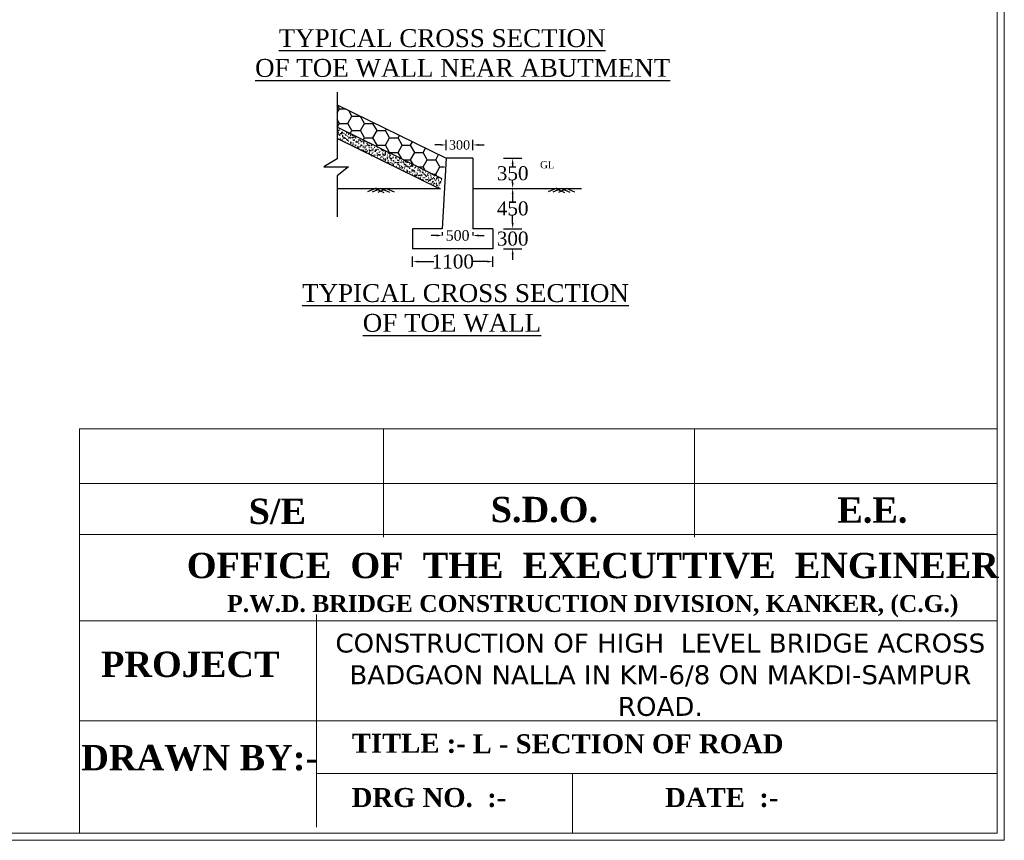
# Model space of a CAD drawing. Header units: millimetres. Extents: x -20950785 to 389010297, y -11535949 to 14056629.
# Tile 640 of 654: x 18287697 to 18428264, y 820311 to 937419. Entities that reach past the tile are written whole.
import ezdxf

# ---------------------------------------------------------------- set-up
doc = ezdxf.new("R2010")
doc.units = ezdxf.units.MM
doc.header["$LTSCALE"] = 60
doc.header["$MEASUREMENT"] = 0
doc.linetypes.add('ACAD_ISO03W100', pattern=[30, 12, -18])
doc.layers.add('PDF_H.F.L.', color=7, linetype='ACAD_ISO03W100')
doc.styles.add('style1', font='txt.shx', dxfattribs={"height": 1})
doc.dimstyles.get("Standard").update_dxf_attribs({"dimtxt": 400, "dimasz": 215, "dimexe": 0.18, "dimexo": 0.0625, "dimgap": 0.09, "dimtad": 0, "dimtih": 1, "dimtoh": 1, "dimdec": 0, "dimzin": 4, "dimdsep": 46, "dimtxsty": 'Standard', "dimblk": 'OPEN90', "dimcen": 0, "dimadec": 0, "dimazin": 1, "dimtfac": 1, "dimtdec": 0, "dimtix": 1, "dimtofl": 0, "dimtmove": 0, "dimatfit": 3, "dimldrblk": 'OPEN30', "dimfxl": 1, "dimtolj": 1, "dimtzin": 0, "dimarcsym": 0})

# ---------------------------------------------------------------- blocks, each defined once
blk = doc.blocks.new('*D4400')
at = {"color": 0, "linetype": 'Continuous', "lineweight": -2, "transparency": 16777216}
for p, q in [((18347775, 919544), (18346975, 919544)), ((18348575, 919544), (18348575, 919544)), ((18352400, 919544), (18352400, 919544)), ((18353200, 919544), (18354000, 919544))]:
    blk.add_line(p, q, dxfattribs=at)
at = {"color": 0, "linetype": 'Continuous', "lineweight": 9, "transparency": 16777216}
for points in [[(18347775, 919677), (18347775, 919411), (18348575, 919544)], [(18353200, 919677), (18353200, 919411), (18352400, 919544)]]:
    blk.add_solid(points, dxfattribs=at)
at = {"layer": 'Defpoints', "color": 0, "linetype": 'Continuous', "lineweight": 9, "transparency": 16777216}
for p in [(18348575, 919544), (18352400, 919544), (18352400, 919544)]:
    blk.add_point(p, dxfattribs=at)
at = {"color": 0, "linetype": 'Continuous', "transparency": 16777216, "insert": (18350487, 919544), "char_height": 400, "attachment_point": 5}
blk.add_mtext('\\A1;{\\fTimes New Roman|b0|i0|c0|p18;\\H3.33333x;300}', dxfattribs=at)
blk = doc.blocks.new('*D4401')
at = {"color": 0, "linetype": 'Continuous', "lineweight": -2, "transparency": 16777216}
for p, q in [((18343793, 902895), (18343793, 902895)), ((18344593, 902895), (18346803, 902895)), ((18354468, 902895), (18352258, 902895)), ((18355268, 902895), (18355268, 902895))]:
    blk.add_line(p, q, dxfattribs=at)
at = {"color": 0, "linetype": 'Continuous', "lineweight": 9, "transparency": 16777216}
for points in [[(18344593, 903028), (18344593, 902762), (18343793, 902895)], [(18354468, 903028), (18354468, 902762), (18355268, 902895)]]:
    blk.add_solid(points, dxfattribs=at)
at = {"layer": 'Defpoints', "color": 0, "linetype": 'Continuous', "lineweight": 9, "transparency": 16777216}
for p in [(18343793, 902895), (18355268, 902895), (18355268, 902895)]:
    blk.add_point(p, dxfattribs=at)
at = {"color": 0, "linetype": 'Continuous', "transparency": 16777216, "insert": (18349531, 902895), "char_height": 400, "attachment_point": 5}
blk.add_mtext('\\A1;{\\fTimes New Roman|b0|i0|c0|p18;\\H5x;1100}', dxfattribs=at)
blk = doc.blocks.new('*D4402')
at = {"color": 0, "linetype": 'Continuous', "lineweight": -2, "transparency": 16777216}
for p, q in [((18348034, 907108), (18348034, 906619)), ((18352400, 907108), (18352400, 906619)), ((18347234, 906620), (18346434, 906620)), ((18353200, 906620), (18354000, 906620))]:
    blk.add_line(p, q, dxfattribs=at)
at = {"color": 0, "linetype": 'Continuous', "lineweight": 9, "transparency": 16777216}
for points in [[(18347234, 906753), (18347234, 906486), (18348034, 906620)], [(18353200, 906753), (18353200, 906486), (18352400, 906620)]]:
    blk.add_solid(points, dxfattribs=at)
at = {"layer": 'Defpoints', "color": 0, "linetype": 'Continuous', "lineweight": 9, "transparency": 16777216}
for p in [(18348034, 907108), (18352400, 907108), (18352400, 906620)]:
    blk.add_point(p, dxfattribs=at)
at = {"color": 0, "linetype": 'Continuous', "transparency": 16777216, "insert": (18350217, 906620), "char_height": 400, "attachment_point": 5}
blk.add_mtext('\\A1;{\\fTimes New Roman|b0|i0|c0|p18;\\H3.75x;500}', dxfattribs=at)
blk = doc.blocks.new('*D4403')
at = {"color": 0, "linetype": 'Continuous', "lineweight": -2, "transparency": 16777216}
for p, q in [((18358076, 917638), (18358076, 917638)), ((18358076, 916838), (18358076, 916511)), ((18358076, 914150), (18358076, 914477)), ((18358076, 913350), (18358076, 913350))]:
    blk.add_line(p, q, dxfattribs=at)
at = {"color": 0, "linetype": 'Continuous', "lineweight": 9, "transparency": 16777216}
for points in [[(18357943, 916838), (18358210, 916838), (18358076, 917638)], [(18357943, 914150), (18358210, 914150), (18358076, 913350)]]:
    blk.add_solid(points, dxfattribs=at)
at = {"layer": 'Defpoints', "color": 0, "linetype": 'Continuous', "lineweight": 9, "transparency": 16777216}
for p in [(18358076, 917638), (18358076, 917638), (18358076, 913350)]:
    blk.add_point(p, dxfattribs=at)
at = {"color": 0, "linetype": 'Continuous', "transparency": 16777216, "insert": (18358076, 915494), "char_height": 400, "attachment_point": 5}
blk.add_mtext('\\A1;{\\fTimes New Roman|b0|i0|c0|p18;\\H5x;350}', dxfattribs=at)
blk = doc.blocks.new('*D4404')
at = {"color": 0, "linetype": 'Continuous', "lineweight": -2, "transparency": 16777216}
for p, q in [((18358076, 913350), (18358076, 913350)), ((18358076, 912550), (18358076, 911491)), ((18358076, 908397), (18358076, 909456)), ((18358076, 907597), (18358076, 907597))]:
    blk.add_line(p, q, dxfattribs=at)
at = {"color": 0, "linetype": 'Continuous', "lineweight": 9, "transparency": 16777216}
for points in [[(18357942, 912550), (18358209, 912550), (18358076, 913350)], [(18357942, 908397), (18358209, 908397), (18358076, 907597)]]:
    blk.add_solid(points, dxfattribs=at)
at = {"layer": 'Defpoints', "color": 0, "linetype": 'Continuous', "lineweight": 9, "transparency": 16777216}
for p in [(18358076, 913350), (18358076, 913350), (18358076, 907597)]:
    blk.add_point(p, dxfattribs=at)
at = {"color": 0, "linetype": 'Continuous', "transparency": 16777216, "insert": (18358076, 910474), "char_height": 400, "attachment_point": 5}
blk.add_mtext('\\A1;{\\fTimes New Roman|b0|i0|c0|p18;\\H5x;450}', dxfattribs=at)
blk = doc.blocks.new('*D4405')
at = {"color": 0, "linetype": 'Continuous', "lineweight": -2, "transparency": 16777216}
for p, q in [((18358076, 908397), (18358076, 909197)), ((18358076, 907597), (18358076, 907597)), ((18358076, 904728), (18358076, 904728)), ((18358076, 903928), (18358076, 903128))]:
    blk.add_line(p, q, dxfattribs=at)
at = {"color": 0, "linetype": 'Continuous', "lineweight": 9, "transparency": 16777216}
for points in [[(18357943, 908397), (18358210, 908397), (18358076, 907597)], [(18357943, 903928), (18358210, 903928), (18358076, 904728)]]:
    blk.add_solid(points, dxfattribs=at)
at = {"layer": 'Defpoints', "color": 0, "linetype": 'Continuous', "lineweight": 9, "transparency": 16777216}
for p in [(18358076, 907597), (18358076, 907597), (18358076, 904728)]:
    blk.add_point(p, dxfattribs=at)
at = {"color": 0, "linetype": 'Continuous', "transparency": 16777216, "insert": (18358076, 906163), "char_height": 400, "attachment_point": 5}
blk.add_mtext('\\A1;{\\fTimes New Roman|b0|i0|c0|p18;\\H5x;300}', dxfattribs=at)

msp = doc.modelspace()

# ---------------------------------------------------------------- hatches: boundary and pattern name
at = {"linetype": 'Continuous'}
h = msp.add_hatch(dxfattribs=at)
h.set_pattern_fill('HONEY', color=256, scale=9562.5)
h.set_pattern_definition([(0, (-2452546.6, 3938070.6), (1792.96875, 1035.17099), [1195.3125, -2390.625]), (120, (-2452546.6, 3938070.6), (-1792.96875, 1035.17099), [1195.3125, -2390.625]), (60, (-2452546.6, 3938070.6), (4e-13, 2070.34198), [-2390.625, 1195.3125])])
h.paths.add_polyline_path([(18333021.68, 925250.76), (18333021.68, 922060.99), (18348018.36, 914717.43), (18348574.6, 917637.67)])
h = msp.add_hatch(dxfattribs=at)
h.set_pattern_fill('AR-SAND', color=256, scale=286.875)
h.set_pattern_definition([(37.5, (-2452546.6, 3938070.6), (-18.07122, 552.757569), [0, -436.05, 0, -487.6875, 0, -466.171875]), (7.5, (-2452546.6, 3938070.6), (507.704692, 809.603152), [0, -235.2375, 0, -393.01875, 0, -150.609375]), (327.5, (-2452899.44, 3938070.6), (893.369447, 1.623441), [0, -143.4375, 0, -516.375, 0, -674.15625]), (317.5, (-2452899.4, 3938070.6), (862.38257, 251.783178), [0, -71.71875, 0, -338.5125, 0, -387.28125])])
h.paths.add_polyline_path([(18333021.68, 920463.88), (18347549.01, 913350.15), (18347757.93, 913350.15), (18348018.36, 914717.43), (18333021.68, 922060.99)])

# ---------------------------------------------------------------- linework, layer by layer
for p, q in [((18333021.68, 927095.95), (18333021.68, 917563.08)), ((18348574.6, 918798.01), (18348574.6, 920289.98)), ((18352399.6, 918798.01), (18352399.6, 920289.98)), ((18333021.68, 917563.08), (18331093.89, 916431.91)), ((18348574.6, 917637.67), (18348033.5, 907597.05)), ((18352399.6, 917637.67), (18348574.6, 917637.67)), ((18352399.6, 917637.67), (18352399.6, 907597.05)), ((18356751.61, 917637.67), (18359399.87, 917637.67)), ((18331093.89, 916431.91), (18334616.34, 916431.91)), ((18334616.34, 916431.91), (18333021.68, 915149.94)), ((18333021.68, 915149.94), (18333021.68, 909304.1)), ((18333021.68, 913350.15), (18347757.93, 913350.15)), ((18352399.6, 913350.15), (18367919.35, 913350.15)), ((18348033.5, 907597.05), (18343793.35, 907597.05)), ((18343793.35, 907597.05), (18343793.35, 904728.3)), ((18355268.35, 907597.05), (18352399.6, 907597.05)), ((18355268.35, 907597.05), (18355268.35, 904728.3)), ((18356751.61, 907597.05), (18359399.87, 907597.05)), ((18355268.35, 904728.3), (18343793.35, 904728.3)), ((18356751.61, 904728.3), (18359399.87, 904728.3)), ((18343793.35, 902148.92), (18343793.35, 903640.89)), ((18355268.35, 902148.92), (18355268.35, 903640.89))]:
    msp.add_line(p, q, dxfattribs=at)
for p, q in [((18338590.44, 913372.75), (18337363.61, 912831.07)), ((18339255.26, 913350.15), (18338028.43, 912808.47)), ((18338456.47, 913322.99), (18339683.3, 912781.31)), ((18340054.06, 913322.99), (18338827.23, 912781.31)), ((18339255.26, 913350.15), (18340482.09, 912808.47)), ((18339920.09, 913372.75), (18341146.92, 912831.07)), ((18364364.23, 913372.75), (18363137.4, 912831.07)), ((18365029.06, 913350.15), (18363802.23, 912808.47)), ((18364230.26, 913322.99), (18365457.09, 912781.31)), ((18365827.85, 913322.99), (18364601.02, 912781.31)), ((18365029.06, 913350.15), (18366255.88, 912808.47)), ((18365693.88, 913372.75), (18366920.71, 912831.07))]:
    msp.add_line(p, q)
at = {"color": 7, "linetype": 'Continuous', "lineweight": 9, "ltscale": 2}
msp.add_line((18427264.5, 879055), (18427264.5, 821311), dxfattribs=at)
at = {"color": 7, "linetype": 'Continuous', "lineweight": 9}
msp.add_line((18296250, 821311), (18427264.5, 821311), dxfattribs=at)
at = {"color": 7, "linetype": 'Continuous', "lineweight": 9, "ltscale": 20}
for points in [[(18035708, 1084402.5), (18428264.5, 1084402.5), (18428264.5, 820311), (18035708, 820311)], [(18036708, 1083402.5), (18427264.5, 1083402.5), (18427264.5, 821311), (18036708, 821311)]]:
    msp.add_lwpolyline(points, close=True, dxfattribs=at)
at = {"linetype": 'Continuous'}
for points in [[(18333021.68, 925250.76), (18348574.6, 917637.67)], [(18348018.36, 914717.43), (18333021.68, 922060.99)], [(18347549.01, 913350.15), (18333021.68, 920463.88)]]:
    msp.add_lwpolyline(points, dxfattribs=at)
at = {"layer": 'PDF_H.F.L.', "color": 7, "linetype": 'Continuous', "lineweight": 9}
for p, q in [((18427264.5, 879055), (18296250, 879055)), ((18296250, 879055), (18296250, 821311)), ((18339635.5, 879055), (18339635.5, 863592.59)), ((18384030, 863592.59), (18384030, 879055)), ((18427264.5, 871224.73), (18296250, 871224.73)), ((18296250, 863971.3), (18427264.5, 863971.3)), ((18330050, 852516.06), (18330050, 822204.83)), ((18427264.5, 851622.22), (18296250, 851622.22)), ((18296250, 837360.44), (18427264.5, 837360.44)), ((18330050, 829833.81), (18427264.5, 829833.81)), ((18366609.36, 821311), (18366609.36, 829833.81))]:
    msp.add_line(p, q, dxfattribs=at)

# ---------------------------------------------------------------- texts
at = {"attachment_point": 1, "style": 'style1'}
for s, insert, char_height in [('{\\fTimes New Roman|b0|i0|c0|p18;\\H0.72338x;      \\H1.33333x;\\LTYPICAL CROSS SECTION\\l \\P \\LOF TOE WALL NEAR ABUTMENT\\H0.75x;\\l  \\H1.3824x;                    }', (18320340.26, 936067.1), 2643.84), ('{\\fTimes New Roman|b0|i0|c0|p18;\\H0.30864x;GL\\H3.24x;                         }', (18361988.58, 917226.01), 3304.8), ('{\\fTimes New Roman|b0|i0|c0|p18;\\H0.96451x;\\LTYPICAL CROSS SECTION\\l \\P         \\LOF TOE WALL\\l    \\H1.0368x;                   }', (18328012.99, 899680.14), 2643.84)]:
    msp.add_mtext(s, dxfattribs=dict(at, insert=insert, char_height=char_height))
at = {"layer": 'PDF_H.F.L.', "color": 7, "linetype": 'Continuous', "lineweight": 9}
for s, insert, char_height, width, attachment_point in [('{\\fTimes New Roman|b1|i0|c0|p18;S/E}', (18320381.7, 869067.4), 3616.0708, 49965.3516, 1), ('{\\fTimes New Roman|b1|i0|c0|p18;S.D.O.}', (18354941.31, 869328.05), 3616.0708, 49965.3516, 1), ('{\\fTimes New Roman|b1|i0|c0|p18;E.E.}', (18404421.1, 869249.2), 3616.0708, 49965.3516, 1), ('{\\fTimes New Roman|b1|i0|c0|p18;\\H1.3333x;OFFICE  OF  THE  EXECUTTIVE  ENGINEER\\P\\H0.66667x;P.W.D. BRIDGE CONSTRUCTION DIVISION, KANKER, (C.G.)}', (18369517.24, 861337.94), 2712.0531, 131165.0077, 2), ('{\\fVerdana|b0|i0|c0|p34;CONSTRUCTION OF HIGH  LEVEL BRIDGE ACROSS BADGAON NALLA IN KM-6/8 ON MAKDI-SAMPUR ROAD.\\fTimes New Roman|b0|i0|c0|p18;   }', (18379151.24, 849821.15), 2712.05307, 100452.8293, 2), ('{\\fTimes New Roman|b1|i0|c0|p18;PROJECT}', (18299307.13, 847236.68), 3616.0708, 80233.5319, 1), ('{\\fTimes New Roman|b1|i0|c0|p18;TITLE :-}', (18335108.55, 835508.62), 2712.0531, 80233.5319, 1), ('{\\fTimes New Roman|b1|i0|c0|p18;L - SECTION OF ROAD}', (18352357.12, 835442.99), 2712.0531, 76687.2525, 1), ('{\\fTimes New Roman|b1|i0|c0|p18;DRAWN BY:-}', (18296487.56, 833918.26), 3616.0708, 80233.5319, 1), ('{\\fTimes New Roman|b1|i0|c0|p18;DRG NO.  :-    }', (18335089.2, 827776.62), 2712.0531, 212816.7282, 1), ('{\\fTimes New Roman|b1|i0|c0|p18;DATE  :-   }', (18379846.99, 827778.2), 2712.0531, 343710.5051, 1)]:
    msp.add_mtext(s, dxfattribs=dict(at, insert=insert, char_height=char_height, width=width, attachment_point=attachment_point))

# ---------------------------------------------------------------- dimensions: what is measured, and where the dimension line sits
at = {"linetype": 'Continuous'}
for base, p1, p2, text, override, picture, middle in [((18352399.6, 919543.99), (18348574.6, 919543.99), (18352399.6, 919543.99), '{\\fTimes New Roman|b0|i0|c0|p18;\\H3.33333x;300}', {"dimasz": 800, "dimfxl": 300}, '*D4400', (18350487.1, 919543.99)), ((18355268.35, 902894.9), (18343793.35, 902894.9), (18355268.35, 902894.9), '{\\fTimes New Roman|b0|i0|c0|p18;\\H5x;1100}', {"dimtxt": 400, "dimasz": 800, "dimfxl": 300}, '*D4401', (18349530.85, 902894.9))]:
    dim = msp.add_linear_dim(base=base, p1=p1, p2=p2, text=text, dimstyle='Standard', override=override, dxfattribs=at)
    dim.commit()
    dim.dimension.update_dxf_attribs({"geometry": picture, "text_midpoint": middle})
for base, p1, p2, text, picture, middle in [((18358076.17, 917637.67), (18358076.17, 913350.15), (18358076.17, 917637.67), '{\\fTimes New Roman|b0|i0|c0|p18;\\H5x;350}', '*D4403', (18358076.17, 915493.91)), ((18358075.74, 913350.15), (18358075.74, 907597.05), (18358076.17, 913350.15), '{\\fTimes New Roman|b0|i0|c0|p18;\\H5x;450}', '*D4404', (18358075.74, 910473.6)), ((18358076.17, 907597.05), (18358076.17, 904728.3), (18358076.17, 907597.05), '{\\fTimes New Roman|b0|i0|c0|p18;\\H5x;300}', '*D4405', (18358076.17, 906162.67))]:
    dim = msp.add_linear_dim(base=base, p1=p1, p2=p2, angle=90, text=text, dimstyle='Standard', override={"dimasz": 800, "dimfxl": 300}, dxfattribs=at)
    dim.commit()
    dim.dimension.update_dxf_attribs({"geometry": picture, "text_midpoint": middle})
dim = msp.add_linear_dim(base=(18352399.6, 906619.5), p1=(18348033.5, 907108.15), p2=(18352399.6, 907108.15), text='{\\fTimes New Roman|b0|i0|c0|p18;\\H3.75x;500}', dimstyle='Standard', override={"dimasz": 800, "dimfxl": 300}, dxfattribs=at)
dim.commit()
dim.dimension.update_dxf_attribs({"geometry": '*D4402', "text_midpoint": (18350216.55, 906619.5), "dimtype": 160})

doc.saveas('drawing.dxf')
